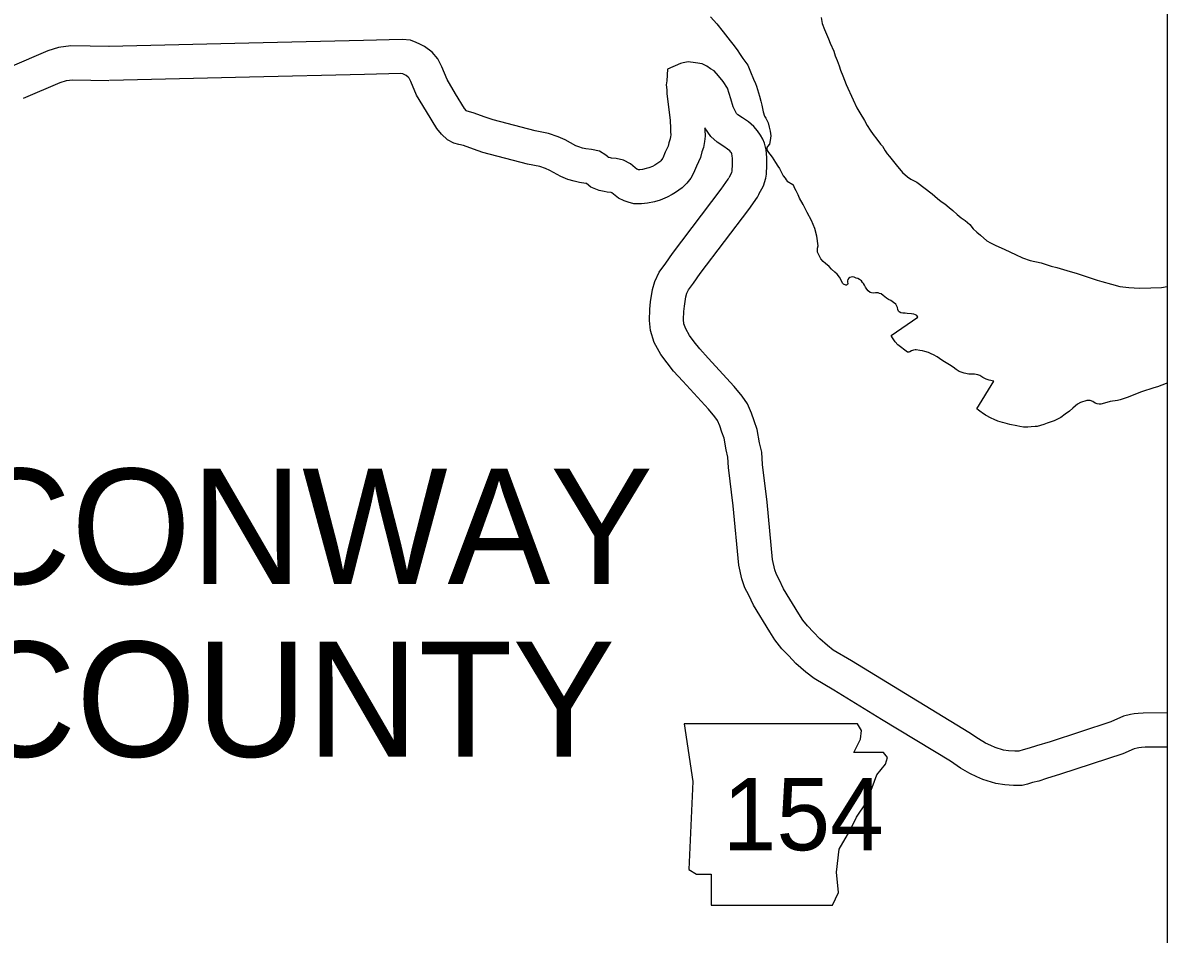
# Model space of a CAD drawing. Extents: x 1374139 to 1377472, y 1168351 to 1170484.
# Drawn here: x 1374928.1 to 1375028.5, y 1169714.8 to 1169794.7 of the extents above; entities that cross this region are included whole.
import ezdxf

# ---------------------------------------------------------------- set-up
doc = ezdxf.new("R2010")
doc.units = 0
doc.layers.add('26', color=7, linetype='Continuous')
doc.layers.add('Default', color=7, linetype='Continuous')

msp = doc.modelspace()

# ---------------------------------------------------------------- linework, layer by layer
at = {"layer": '26'}
msp.add_lwpolyline([(1374299.15, 1170388.77), (1375028.55, 1170388.77), (1375028.55, 1169604.28), (1374299.15, 1169604.28)], close=True, dxfattribs=at)
at = {"layer": 'Default'}
for points in [[(1374988.47, 1169795.24), (1374989.04, 1169794.61), (1374989.59, 1169793.92), (1374990.2, 1169793.13), (1374990.56, 1169792.7), (1374990.87, 1169792.27), (1374991.02, 1169792.02), (1374991.13, 1169791.84), (1374991.31, 1169791.58), (1374991.76, 1169791.01), (1374991.98, 1169790.4), (1374992.26, 1169789.77), (1374992.43, 1169789.38), (1374992.51, 1169789.15), (1374992.79, 1169788.27), (1374992.9, 1169787.83), (1374992.98, 1169787.49), (1374993.09, 1169786.9), (1374993.23, 1169786.52), (1374993.34, 1169786.35), (1374993.41, 1169786.17), (1374993.55, 1169785.93), (1374993.64, 1169785.55), (1374993.72, 1169785.21), (1374993.78, 1169784.81), (1374993.72, 1169784.4), (1374993.65, 1169784.08), (1374993.47, 1169783.87), (1374993.41, 1169783.77), (1374993.42, 1169783.67), (1374993.45, 1169783.52), (1374993.56, 1169783.35), (1374993.68, 1169783.19), (1374993.9, 1169782.92), (1374994.17, 1169782.46), (1374994.4, 1169782.13), (1374994.52, 1169781.92), (1374994.76, 1169781.48), (1374994.86, 1169781.28), (1374995.02, 1169781.08), (1374995.13, 1169780.95), (1374995.22, 1169780.81), (1374995.71, 1169780.52)], [(1374998.18, 1169795.18), (1374998.28, 1169794.65), (1374998.48, 1169794.14), (1374998.82, 1169793.32), (1374998.97, 1169792.92), (1374999.29, 1169792.22), (1374999.42, 1169791.83), (1374999.59, 1169791.41), (1374999.78, 1169790.94), (1374999.9, 1169790.55), (1375000.1, 1169790.05), (1375000.38, 1169789.3), (1375001, 1169787.97), (1375001.33, 1169787.25), (1375001.57, 1169786.81), (1375001.99, 1169786.13), (1375002.23, 1169785.71), (1375002.5, 1169785.3), (1375002.75, 1169784.92), (1375003.08, 1169784.51), (1375003.4, 1169784.08), (1375003.56, 1169783.9), (1375003.81, 1169783.48), (1375003.99, 1169783.22), (1375004.2, 1169782.98), (1375004.3, 1169782.84), (1375004.42, 1169782.69), (1375004.78, 1169782.26), (1375005.04, 1169781.93), (1375005.2, 1169781.74), (1375005.34, 1169781.58), (1375005.77, 1169781.2), (1375006.05, 1169780.99), (1375006.58, 1169780.73)], [(1374992.73, 1169779.68), (1374993.14, 1169780.42), (1374993.33, 1169781.08), (1374993.38, 1169781.44), (1374993.41, 1169782.23), (1374993.42, 1169782.9), (1374993.35, 1169783.57), (1374993.21, 1169784.15), (1374993.06, 1169784.5), (1374992.88, 1169784.86), (1374992.6, 1169785.25), (1374992.28, 1169785.61), (1374991.81, 1169786.02), (1374991.29, 1169786.37), (1374990.88, 1169786.63), (1374990.76, 1169786.75), (1374990.75, 1169786.77), (1374990.64, 1169787), (1374990.47, 1169787.34), (1374990.25, 1169788.05), (1374989.97, 1169788.97), (1374989.59, 1169789.56), (1374989.17, 1169790.07), (1374988.79, 1169790.49), (1374988.49, 1169790.69), (1374988.15, 1169790.92), (1374987.76, 1169791.11), (1374987.15, 1169791.21), (1374986.51, 1169791.3), (1374986.07, 1169791.2), (1374985.85, 1169791.13), (1374984.69, 1169790.65), (1374984.65, 1169789.62), (1374984.59, 1169789.28), (1374984.65, 1169788.83), (1374984.66, 1169788.52), (1374984.94, 1169786.14), (1374984.96, 1169785.48), (1374984.98, 1169785.17), (1374984.99, 1169784.85), (1374984.98, 1169784.74), (1374984.94, 1169784.54), (1374984.83, 1169784.19), (1374984.76, 1169783.9), (1374984.51, 1169783.36), (1374984.29, 1169782.83), (1374984.27, 1169782.8), (1374984.13, 1169782.62), (1374984.04, 1169782.53), (1374983.77, 1169782.35), (1374983.6, 1169782.23), (1374983.39, 1169782.12), (1374983.06, 1169781.99), (1374982.83, 1169781.92), (1374982.51, 1169781.85), (1374982.29, 1169781.83), (1374982.17, 1169781.83), (1374982.11, 1169781.85), (1374982.02, 1169781.88), (1374981.88, 1169782), (1374981.45, 1169782.34), (1374980.83, 1169782.67), (1374980.21, 1169782.81), (1374979.8, 1169782.85), (1374979.71, 1169782.86), (1374979.59, 1169782.89), (1374979.54, 1169782.91), (1374979.46, 1169782.97), (1374979.3, 1169783.11), (1374978.74, 1169783.46), (1374978.02, 1169783.59), (1374977.55, 1169783.66), (1374977.25, 1169783.73), (1374976.92, 1169783.82), (1374976.65, 1169783.93), (1374975.71, 1169784.45), (1374975.1, 1169784.72), (1374974.27, 1169785), (1374973.09, 1169785.23), (1374969.4, 1169786.2), (1374968.69, 1169786.45), (1374967.64, 1169786.83), (1374967.12, 1169786.95), (1374967.07, 1169787), (1374966.9, 1169787.2), (1374966.11, 1169788.48), (1374965.36, 1169789.73), (1374964.9, 1169790.85), (1374964.54, 1169791.55), (1374964.04, 1169792.13), (1374963.39, 1169792.63), (1374962.97, 1169792.85), (1374962.66, 1169792.99), (1374962.14, 1169793.19), (1374961.42, 1169793.26), (1374958.04, 1169793.17), (1374947.96, 1169792.94), (1374935.67, 1169792.63)], [(1374935.74, 1169792.63), (1374932.35, 1169792.69), (1374931.27, 1169792.56), (1374930.33, 1169792.26), (1374926.98, 1169790.82)], [(1374990.11, 1169781.14), (1374990.35, 1169781.57), (1374990.39, 1169781.71), (1374990.41, 1169782.31), (1374990.42, 1169782.78), (1374990.39, 1169783.07), (1374990.36, 1169783.19), (1374990.35, 1169783.22), (1374990.31, 1169783.3), (1374990.26, 1169783.37), (1374990.16, 1169783.48), (1374989.97, 1169783.64), (1374989.64, 1169783.86), (1374989.05, 1169784.25), (1374988.5, 1169784.75), (1374987.97, 1169785.49), (1374987.98, 1169785.34), (1374988, 1169784.78), (1374987.96, 1169784.29), (1374987.85, 1169783.78), (1374987.73, 1169783.39), (1374987.61, 1169782.9), (1374987.26, 1169782.15), (1374986.99, 1169781.51), (1374986.76, 1169781.09), (1374986.39, 1169780.65), (1374986, 1169780.23), (1374985.42, 1169779.84), (1374985.12, 1169779.64), (1374984.67, 1169779.41), (1374984.05, 1169779.15), (1374983.56, 1169779.01), (1374982.95, 1169778.88), (1374982.41, 1169778.83), (1374981.75, 1169778.84), (1374981.24, 1169778.98), (1374980.9, 1169779.09), (1374980.39, 1169779.32), (1374979.97, 1169779.69), (1374979.81, 1169779.81), (1374979.77, 1169779.83), (1374979.73, 1169779.84), (1374979.4, 1169779.87), (1374979.16, 1169779.91), (1374978.7, 1169780), (1374977.99, 1169780.31), (1374977.6, 1169780.62), (1374977.54, 1169780.63), (1374976.97, 1169780.71), (1374976.51, 1169780.82), (1374975.96, 1169780.97), (1374975.34, 1169781.22), (1374974.37, 1169781.76), (1374974, 1169781.92), (1374973.49, 1169782.1), (1374972.43, 1169782.3), (1374968.5, 1169783.33), (1374967.67, 1169783.63), (1374966.79, 1169783.95), (1374966.38, 1169784.05), (1374965.94, 1169784.15), (1374965.41, 1169784.44), (1374964.87, 1169784.95), (1374964.46, 1169785.45), (1374963.55, 1169786.92), (1374962.67, 1169788.38), (1374962.18, 1169789.58), (1374962.03, 1169789.86), (1374961.96, 1169789.95), (1374961.78, 1169790.09), (1374961.64, 1169790.16), (1374961.49, 1169790.23), (1374961.44, 1169790.25), (1374961.31, 1169790.26), (1374958.11, 1169790.17), (1374948.03, 1169789.94), (1374935.75, 1169789.64)], [(1374935.68, 1169789.63), (1374932.51, 1169789.69), (1374931.92, 1169789.62), (1374931.39, 1169789.45), (1374928.16, 1169788.06)], [(1375028.55, 1169731.18), (1375026.61, 1169731.16), (1375026.29, 1169731.13), (1375026.06, 1169731.11), (1375025.93, 1169731.09), (1375025.67, 1169731.03), (1375024.67, 1169730.6), (1375019.2, 1169728.79), (1375017.97, 1169728.42), (1375017.28, 1169728.2), (1375016.75, 1169728.06), (1375016.29, 1169727.92), (1375015.83, 1169727.81), (1375015.08, 1169727.8), (1375014.3, 1169727.87), (1375013.52, 1169727.98), (1375012.39, 1169728.34), (1375011.85, 1169728.58), (1375011.24, 1169728.87), (1375010.41, 1169729.34), (1375009.53, 1169729.93), (1375003.49, 1169733.61), (1374999.3, 1169736.18), (1374997.57, 1169737.19), (1374996.85, 1169737.75), (1374995.96, 1169738.52), (1374995.35, 1169739.19), (1374994.73, 1169739.81), (1374994.12, 1169740.59), (1374993.68, 1169741.29), (1374992.25, 1169743.64), (1374991.83, 1169744.51), (1374991.48, 1169745.14), (1374991.24, 1169745.94), (1374990.96, 1169747.14), (1374990.48, 1169752.35), (1374990.06, 1169755.71), (1374990.01, 1169756.61), (1374989.85, 1169757.26), (1374989.67, 1169758.27), (1374989.48, 1169758.8), (1374989.29, 1169759.37), (1374989.08, 1169759.83), (1374988.87, 1169760.15), (1374988.3, 1169760.82), (1374986.06, 1169763.28), (1374985.24, 1169764.17), (1374984.67, 1169764.9), (1374984.12, 1169765.61), (1374983.54, 1169766.66), (1374983.2, 1169767.71), (1374983.12, 1169768.6), (1374983.15, 1169769.59), (1374983.21, 1169770.25), (1374983.39, 1169771.33), (1374983.58, 1169772.03), (1374983.96, 1169772.85), (1374984.57, 1169773.64), (1374985.15, 1169774.48), (1374989.41, 1169780.13), (1374990.03, 1169780.99), (1374990.09, 1169781.11)], [(1374997.86, 1169774.59), (1374997.87, 1169774.95), (1374997.94, 1169775.14), (1374997.81, 1169776.01), (1374997.63, 1169776.68), (1374997.35, 1169777.37), (1374996.97, 1169778.08), (1374996.7, 1169778.6), (1374996.62, 1169778.77), (1374996.3, 1169779.32), (1374996.16, 1169779.62), (1374995.99, 1169779.98), (1374995.88, 1169780.18), (1374995.76, 1169780.46), (1374995.71, 1169780.52)], [(1375006.58, 1169780.73), (1375007.93, 1169779.7), (1375008.41, 1169779.31), (1375008.73, 1169779.04), (1375009.04, 1169778.83), (1375009.43, 1169778.5), (1375009.74, 1169778.25), (1375010.13, 1169777.91), (1375010.47, 1169777.62), (1375010.83, 1169777.36), (1375011.25, 1169777.01), (1375011.52, 1169776.65), (1375011.86, 1169776.35), (1375012.18, 1169776.09), (1375012.72, 1169775.59), (1375013.04, 1169775.4), (1375013.46, 1169775.2), (1375014.31, 1169774.83), (1375015.24, 1169774.39), (1375015.86, 1169774.09), (1375016.53, 1169773.87), (1375017.51, 1169773.65), (1375018.36, 1169773.38), (1375018.87, 1169773.25), (1375019.76, 1169772.99), (1375020.66, 1169772.71), (1375022.41, 1169772.14), (1375022.83, 1169772.02), (1375023.66, 1169771.8), (1375024.39, 1169771.59), (1375025.2, 1169771.49), (1375026.12, 1169771.44), (1375027.13, 1169771.46), (1375028.05, 1169771.5), (1375028.55, 1169771.57)], [(1375028.55, 1169734.18), (1375026.45, 1169734.16), (1375026, 1169734.12), (1375025.66, 1169734.09), (1375025.35, 1169734.03), (1375024.73, 1169733.9), (1375023.6, 1169733.4), (1375018.3, 1169731.65), (1375017.09, 1169731.28), (1375016.44, 1169731.08), (1375015.91, 1169730.94), (1375015.53, 1169730.82), (1375015.48, 1169730.81), (1375015.18, 1169730.81), (1375014.63, 1169730.85), (1375014.19, 1169730.91), (1375013.47, 1169731.15), (1375013.09, 1169731.31), (1375012.62, 1169731.53), (1375011.99, 1169731.89), (1375011.14, 1169732.46), (1375005.06, 1169736.17), (1375000.84, 1169738.75), (1374999.25, 1169739.68), (1374998.74, 1169740.08), (1374998.06, 1169740.67), (1374997.52, 1169741.26), (1374996.98, 1169741.81), (1374996.58, 1169742.32), (1374996.23, 1169742.87), (1374994.89, 1169745.07), (1374994.5, 1169745.89), (1374994.26, 1169746.32), (1374994.13, 1169746.72), (1374993.93, 1169747.62), (1374993.46, 1169752.67), (1374993.04, 1169755.97), (1374992.99, 1169757.04), (1374992.79, 1169757.87), (1374992.58, 1169759.05), (1374992.31, 1169759.8), (1374992.09, 1169760.46), (1374991.72, 1169761.28), (1374991.27, 1169761.97), (1374990.55, 1169762.81), (1374988.27, 1169765.31), (1374987.53, 1169766.11), (1374987.04, 1169766.74), (1374986.63, 1169767.27), (1374986.3, 1169767.86), (1374986.15, 1169768.31), (1374986.12, 1169768.69), (1374986.14, 1169769.4), (1374986.19, 1169769.86), (1374986.32, 1169770.68), (1374986.41, 1169771), (1374986.54, 1169771.28), (1374986.99, 1169771.87), (1374987.58, 1169772.72), (1374991.83, 1169778.35), (1374992.59, 1169779.41), (1374992.74, 1169779.71)], [(1375012.68, 1169763.44), (1375012.37, 1169763.61), (1375012.11, 1169763.77), (1375011.94, 1169763.83), (1375011.64, 1169763.88), (1375011.16, 1169763.9), (1375010.75, 1169763.98), (1375010.3, 1169764.14), (1375010.03, 1169764.31), (1375009.76, 1169764.52), (1375009.45, 1169764.72), (1375009.31, 1169764.79), (1375008.86, 1169765.06), (1375008.57, 1169765.28), (1375008.36, 1169765.41), (1375008.05, 1169765.59), (1375007.84, 1169765.67), (1375007.6, 1169765.78), (1375007.3, 1169765.87), (1375007.09, 1169765.93), (1375006.85, 1169765.98), (1375006.54, 1169766.04), (1375006.43, 1169766.03), (1375006.29, 1169766.01), (1375006.21, 1169765.98), (1375006.13, 1169765.94), (1375005.98, 1169765.86), (1375005.93, 1169765.84), (1375005.87, 1169765.81), (1375005.77, 1169765.83), (1375005.52, 1169765.99), (1375005.15, 1169766.28), (1375004.91, 1169766.48), (1375004.67, 1169766.72), (1375004.56, 1169766.89), (1375004.46, 1169767.07), (1375004.4, 1169767.16), (1375004.39, 1169767.19), (1375004.33, 1169767.27), (1375006.68, 1169768.89), (1375006.58, 1169769.04), (1375006.47, 1169769.09), (1375006.31, 1169769.15), (1375006.11, 1169769.19), (1375005.74, 1169769.22), (1375005.56, 1169769.23), (1375005.35, 1169769.24), (1375005.19, 1169769.28), (1375005.04, 1169769.35), (1375004.98, 1169769.42), (1375004.92, 1169769.56), (1375004.88, 1169769.75), (1375004.8, 1169769.91), (1375004.73, 1169770.03), (1375004.55, 1169770.18), (1375004.3, 1169770.36), (1375004.11, 1169770.45), (1375003.93, 1169770.56), (1375003.78, 1169770.67), (1375003.64, 1169770.79), (1375003.45, 1169770.93), (1375003.32, 1169770.98), (1375003.19, 1169771.02), (1375002.96, 1169771.02), (1375002.74, 1169771.01), (1375002.62, 1169771.02), (1375002.48, 1169771.07), (1375002.32, 1169771.2), (1375002.2, 1169771.36), (1375002.07, 1169771.53), (1375001.98, 1169771.69), (1375001.89, 1169771.84), (1375001.82, 1169771.94), (1375001.73, 1169772.07), (1375001.56, 1169772.19), (1375001.42, 1169772.27), (1375001.26, 1169772.32), (1375001.08, 1169772.4), (1375000.94, 1169772.42), (1375000.83, 1169772.41), (1375000.71, 1169772.36), (1375000.61, 1169772.31), (1375000.52, 1169772.21), (1375000.5, 1169772.09), (1375000.51, 1169771.96), (1375000.54, 1169771.86), (1375000.5, 1169771.77), (1375000.4, 1169771.69), (1375000.35, 1169771.7), (1375000.14, 1169771.79), (1375000.07, 1169771.88), (1374999.93, 1169772.21), (1374999.8, 1169772.41), (1374999.58, 1169772.66), (1374999.39, 1169772.85), (1374999.11, 1169773.11), (1374998.89, 1169773.33), (1374998.58, 1169773.6), (1374998.36, 1169773.79), (1374998.17, 1169774.01), (1374997.86, 1169774.59)], [(1375028.55, 1169763.09), (1375028.48, 1169763.07), (1375027.7, 1169762.77), (1375027.38, 1169762.68), (1375026.29, 1169762.35), (1375025.03, 1169761.85), (1375024.44, 1169761.63), (1375024.19, 1169761.58), (1375023.54, 1169761.48), (1375023.04, 1169761.35), (1375022.74, 1169761.27), (1375022.58, 1169761.26), (1375022.42, 1169761.28), (1375022.24, 1169761.36), (1375022.04, 1169761.49), (1375021.81, 1169761.59), (1375021.5, 1169761.57), (1375020.94, 1169761.4), (1375020.68, 1169761.26), (1375020.51, 1169761.12), (1375020.28, 1169760.91), (1375019.99, 1169760.65), (1375019.6, 1169760.37), (1375019.22, 1169760.1), (1375018.65, 1169759.81), (1375018.01, 1169759.58), (1375017.72, 1169759.49), (1375017.14, 1169759.31), (1375016.96, 1169759.29), (1375016.62, 1169759.26), (1375016.32, 1169759.24), (1375015.96, 1169759.25), (1375015.61, 1169759.31), (1375015.36, 1169759.36), (1375014.75, 1169759.49), (1375014.33, 1169759.58), (1375014.09, 1169759.65), (1375013.7, 1169759.78), (1375013.38, 1169759.91), (1375013.1, 1169760.02), (1375012.61, 1169760.3), (1375012.33, 1169760.49), (1375012.22, 1169760.55), (1375012.01, 1169760.74), (1375011.86, 1169760.84), (1375013.33, 1169763.29), (1375012.94, 1169763.36), (1375012.68, 1169763.44)]]:
    msp.add_lwpolyline(points, dxfattribs=at)
msp.add_lwpolyline([(1374986.16, 1169733.22), (1374986.92, 1169728.15), (1374986.58, 1169720.45), (1374987.26, 1169720.03), (1374988.53, 1169720.03), (1374988.53, 1169717.32), (1374999.19, 1169717.32), (1374999.7, 1169718.42), (1374999.53, 1169720.2), (1374999.78, 1169722.23), (1375000.71, 1169723.83), (1375001.3, 1169725.02), (1375002.15, 1169726.29), (1375002.66, 1169727.64), (1375003.08, 1169728.74), (1375003.84, 1169729.67), (1375004.01, 1169730.26), (1375003.67, 1169730.69), (1375001.05, 1169730.69), (1375001.64, 1169731.87), (1375001.73, 1169732.63), (1375001.38, 1169733.22)], close=True, dxfattribs=at)

# ---------------------------------------------------------------- texts
for s, height, p in [('CONWAY', 10.107, (1374922.61, 1169745.49)), ('COUNTY', 10.107, (1374923.05, 1169730.33)), ('154', 6.336, (1374989.55, 1169722.13))]:
    msp.add_text(s, height=height, dxfattribs=at).set_placement(p)

doc.saveas('drawing.dxf')
